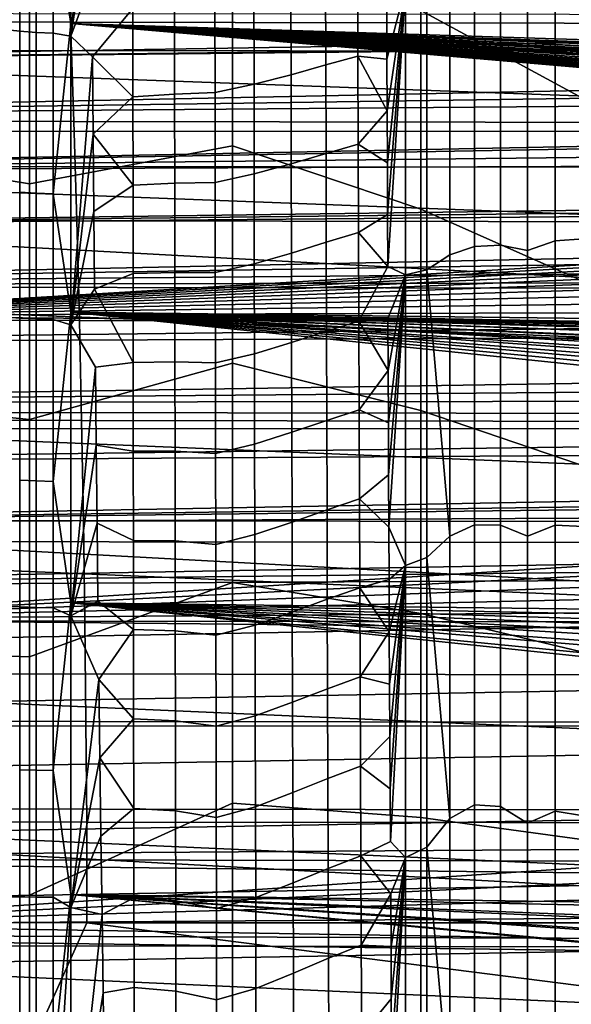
# Model space of a CAD drawing. Header units: metres. Extents: x -23 to 242, y -40 to 23.
# Tile 272 of 450: x 62.93 to 64.82, y 0.06 to 3.45. Entities that reach past the tile are written whole.
import ezdxf

# ---------------------------------------------------------------- set-up
doc = ezdxf.new("R2010")
doc.units = ezdxf.units.M
doc.layers.add('solid_10171013', color=7, linetype='CONTINUOUS')

msp = doc.modelspace()

# ---------------------------------------------------------------- linework, layer by layer
at = {"layer": 'solid_10171013'}
for points in [[(75.555367, 0.669542, 87.244743), (60.5, 0.566861, 87.486641), (60.5, 6.08989, 89.831032), (75.555367, 6.192572, 89.589127)], [(79.501579, 2.807441, 76.647522), (61.950001, 3.752233, 76.804237), (61.950001, 4.776998, 77.027382), (79.512314, 3.839415, 76.821045)], [(63.042938, 3.827081, 115.016754), (63.103245, 4.41459, 114.876274), (63.103245, 3.43306, 115.084679)], [(63.103245, 4.41459, 114.876274), (76.047722, 3.95099, 113.821724), (76.064369, 3.023151, 114.006035), (63.103245, 3.43306, 115.084679)], [(62.927689, 3.40646, 77.860947), (62.927692, 4.382252, 78.065948), (62.874504, 4.389211, 78.036682), (62.8745, 3.411869, 77.831345)], [(62.927692, 4.382252, 78.065948), (62.927689, 3.40646, 77.860947), (62.984154, 3.402257, 77.883942), (62.984154, 4.376846, 78.088692)], [(62.984154, 4.376846, 78.088692), (62.984154, 3.402257, 77.883942), (63.043045, 3.399325, 77.899986), (63.043045, 4.373073, 78.104561)], [(63.043045, 4.373073, 78.104561), (63.043045, 3.399325, 77.899986), (63.103245, 3.388974, 77.907234), (63.103245, 4.370995, 78.113304)], [(63.1721, 4.110742, 78.059547), (63.103245, 4.370995, 78.113304), (63.103245, 3.388974, 77.907234)], [(64.899643, 3.154369, 108.105339), (64.899643, 3.768644, 107.920647), (64.304695, 4.150016, 108.956139), (64.304695, 3.477286, 109.160431)], [(63.173893, 3.847373, 78.002968), (63.1721, 4.110742, 78.059547), (63.103245, 3.388974, 77.907234)], [(61.749928, 4.080781, 277.096344), (61.743279, 3.06123, 277.15451), (65.690643, 3.062721, 277.886719), (65.697533, 4.082903, 277.829285)], [(62.96183, 3.682478, 111.293137), (62.216911, 3.851614, 112.289284), (62.216911, 3.003524, 112.472328), (62.96183, 2.881911, 111.469704)], [(62.927593, 2.853687, 115.231697), (62.927593, 3.835119, 115.055649), (62.984051, 3.830385, 115.032745), (62.984051, 2.850165, 115.20858)], [(62.984051, 2.850165, 115.20858), (62.984051, 3.830385, 115.032745), (63.042938, 3.827081, 115.016754), (63.042938, 2.847706, 115.192436)], [(63.042938, 2.847706, 115.192436), (63.042938, 3.827081, 115.016754), (63.103245, 3.43306, 115.084679)], [(63.175831, 3.583227, 77.950157), (63.173893, 3.847373, 78.002968), (63.103245, 3.388974, 77.907234)], [(60.253986, 3.782267, 248.147629), (63.089264, 3.775623, 248.745102), (63.101944, 3.436852, 248.671021), (60.266582, 3.443344, 248.072189)], [(63.089264, 3.775623, 248.745102), (65.913719, 3.769729, 249.34108), (65.926414, 3.431073, 249.268326), (63.101944, 3.436852, 248.671021)], [(66.087021, 3.336235, 103.937965), (60.5, 3.342014, 103.933823), (60.5, 3.720433, 103.641815), (66.103493, 3.528311, 103.795227)], [(79.488693, 1.76766, 76.528076), (61.950001, 2.718125, 76.635117), (61.950001, 3.752233, 76.804237), (79.501579, 2.807441, 76.647522)], [(63.658279, 3.750154, 110.198769), (62.96183, 3.682478, 111.293137), (62.96183, 2.881911, 111.469704), (63.658279, 3.012353, 110.379684)], [(64.304695, 3.477286, 109.160431), (63.658279, 3.750154, 110.198769), (63.658279, 3.012353, 110.379684), (64.304695, 2.794584, 109.328415)], [(64.671104, 2.652949, 78.631287), (64.766434, 2.68652, 78.65963), (64.766434, 3.654556, 78.841637), (64.671104, 3.625374, 78.81218)], [(64.766434, 2.68652, 78.65963), (64.862846, 2.693465, 78.67411), (64.862846, 3.672947, 78.859093), (64.766434, 3.654556, 78.841637)], [(63.978561, 3.290107, 78.219765), (64.088882, 3.320637, 78.323784), (64.088089, 3.622065, 78.382782), (63.977901, 3.593064, 78.278084)], [(64.088089, 3.622065, 78.382782), (64.088882, 3.320637, 78.323784), (64.188629, 3.309801, 78.429848), (64.188057, 3.486918, 78.464081)], [(64.489372, 2.666525, 78.559807), (64.578453, 2.671276, 78.601898), (64.578453, 3.624388, 78.779343), (64.489372, 3.614516, 78.735512)], [(64.671104, 2.652949, 78.631287), (64.671104, 3.625374, 78.81218), (64.578453, 3.624388, 78.779343), (64.578453, 2.671276, 78.601898)], [(63.859276, 3.256828, 78.126884), (63.978561, 3.290107, 78.219765), (63.977901, 3.593064, 78.278084), (63.858734, 3.561669, 78.184555)], [(64.404716, 3.595361, 78.681038), (64.325287, 3.567682, 78.616615), (64.325287, 2.587082, 78.439346), (64.404716, 2.637938, 78.505333)], [(64.404716, 2.637938, 78.505333), (64.489372, 2.666525, 78.559807), (64.489372, 3.614516, 78.735512), (64.404716, 3.595361, 78.681038)], [(63.316288, 3.483803, 77.9505), (63.175831, 3.583227, 77.950157), (63.103245, 3.388974, 77.907234), (63.177914, 3.31836, 77.901138)], [(63.732174, 3.223855, 78.046509), (63.859276, 3.256828, 78.126884), (63.858734, 3.561669, 78.184555), (63.731735, 3.53069, 78.103584)], [(64.251862, 3.558834, 78.548508), (64.188057, 3.486918, 78.464081), (64.188629, 3.309801, 78.429848)], [(64.251862, 3.558834, 78.548508), (64.188629, 3.309801, 78.429848), (64.189224, 3.132364, 78.397324)], [(64.251862, 3.558834, 78.548508), (64.189224, 3.132364, 78.397324), (64.189842, 2.954623, 78.366501)], [(64.251862, 3.558834, 78.548508), (64.189842, 2.954623, 78.366501), (64.190498, 2.776597, 78.337387)], [(64.251862, 3.558834, 78.548508), (64.190498, 2.776597, 78.337387), (64.19117, 2.598302, 78.309982)], [(64.251862, 3.558834, 78.548508), (64.19117, 2.598302, 78.309982), (64.251862, 2.569424, 78.370995)], [(64.251862, 2.569424, 78.370995), (64.325287, 2.587082, 78.439346), (64.325287, 3.567682, 78.616615), (64.251862, 3.558834, 78.548508)], [(72.208565, 3.48486, 103.292809), (72.249046, 3.547551, 103.244675), (60.5, 3.476866, 103.038544), (60.5, 3.297658, 103.178574)], [(63.59848, 3.19603, 77.980186), (63.732174, 3.223855, 78.046509), (63.731735, 3.53069, 78.103584), (63.598129, 3.504048, 78.036621)], [(72.173401, 3.42825, 103.335297), (72.208565, 3.48486, 103.292809), (60.5, 3.297658, 103.178574)], [(63.316288, 3.483803, 77.9505), (63.177914, 3.31836, 77.901138), (63.316517, 3.181307, 77.896042)], [(63.316517, 3.181307, 77.896042), (63.459473, 3.189703, 77.931267), (63.459194, 3.494226, 77.986572), (63.316288, 3.483803, 77.9505)], [(63.459473, 3.189703, 77.931267), (63.59848, 3.19603, 77.980186), (63.598129, 3.504048, 78.036621), (63.459194, 3.494226, 77.986572)], [(61.950001, 3.467007, 116.24794), (61.950001, 2.430276, 116.402168), (77.81234, 3.380401, 116.262978), (78.179459, 3.44802, 116.251297)], [(64.899643, 2.531122, 108.257011), (64.899643, 3.154369, 108.105339), (64.304695, 3.477286, 109.160431), (64.304695, 2.794584, 109.328415)], [(60.266582, 3.443344, 248.072189), (63.101944, 3.436852, 248.671021), (63.113369, 3.096661, 248.604233), (60.277935, 3.102918, 248.004181)], [(72.168053, 3.419432, 103.341827), (72.173401, 3.42825, 103.335297), (60.5, 3.297658, 103.178574)], [(72.127083, 3.350936, 103.391861), (72.168053, 3.419432, 103.341827), (60.5, 3.297658, 103.178574), (60.5, 3.113657, 103.312241)], [(63.042938, 2.847706, 115.192436), (63.103245, 3.43306, 115.084679), (63.103245, 2.441852, 115.240692)], [(63.101944, 3.436852, 248.671021), (65.926414, 3.431073, 249.268326), (65.937859, 3.091079, 249.202744), (63.113369, 3.096661, 248.604233)], [(76.063553, 2.971668, 114.014915), (63.103245, 3.43306, 115.084679), (76.064369, 3.023151, 114.006035)], [(75.06131, 2.296046, 114.204643), (63.103245, 2.441852, 115.240692), (63.103245, 3.43306, 115.084679), (75.590714, 2.354286, 114.150269)], [(75.631348, 2.360808, 114.145813), (75.590714, 2.354286, 114.150269), (63.103245, 3.43306, 115.084679)], [(75.637169, 2.362109, 114.145126), (75.631348, 2.360808, 114.145813), (63.103245, 3.43306, 115.084679)], [(75.671898, 2.371779, 114.140762), (75.637169, 2.362109, 114.145126), (63.103245, 3.43306, 115.084679)], [(75.683578, 2.375746, 114.139198), (75.671898, 2.371779, 114.140762), (63.103245, 3.43306, 115.084679)], [(75.711815, 2.386786, 114.135216), (75.683578, 2.375746, 114.139198), (63.103245, 3.43306, 115.084679)], [(75.730034, 2.395111, 114.132477), (75.711815, 2.386786, 114.135216), (63.103245, 3.43306, 115.084679)], [(75.750633, 2.405805, 114.129204), (75.730034, 2.395111, 114.132477), (63.103245, 3.43306, 115.084679)], [(75.775948, 2.420806, 114.124916), (75.750633, 2.405805, 114.129204), (63.103245, 3.43306, 115.084679)], [(75.788147, 2.428744, 114.122742), (75.775948, 2.420806, 114.124916), (63.103245, 3.43306, 115.084679)], [(75.821144, 2.452935, 114.116478), (75.788147, 2.428744, 114.122742), (63.103245, 3.43306, 115.084679)], [(75.85807, 2.485429, 114.108658), (75.821144, 2.452935, 114.116478), (63.103245, 3.43306, 115.084679)], [(75.864792, 2.491967, 114.10714), (75.85807, 2.485429, 114.108658), (63.103245, 3.43306, 115.084679)], [(75.890076, 2.518621, 114.101112), (75.864792, 2.491967, 114.10714), (63.103245, 3.43306, 115.084679)], [(75.906387, 2.537898, 114.096901), (75.890076, 2.518621, 114.101112), (63.103245, 3.43306, 115.084679)], [(75.91967, 2.55492, 114.093269), (75.906387, 2.537898, 114.096901), (63.103245, 3.43306, 115.084679)], [(75.945099, 2.590955, 114.085747), (75.91967, 2.55492, 114.093269), (63.103245, 3.43306, 115.084679)], [(75.971809, 2.635527, 114.076759), (75.945099, 2.590955, 114.085747), (63.103245, 3.43306, 115.084679)], [(75.979805, 2.650663, 114.073776), (75.971809, 2.635527, 114.076759), (63.103245, 3.43306, 115.084679)], [(75.993744, 2.679237, 114.068207), (75.979805, 2.650663, 114.073776), (63.103245, 3.43306, 115.084679)], [(76.009941, 2.716972, 114.060974), (75.993744, 2.679237, 114.068207), (63.103245, 3.43306, 115.084679)], [(76.013115, 2.725109, 114.059433), (76.009941, 2.716972, 114.060974), (63.103245, 3.43306, 115.084679)], [(76.029221, 2.772186, 114.050636), (76.013115, 2.725109, 114.059433), (63.103245, 3.43306, 115.084679)], [(76.034004, 2.788442, 114.047638), (76.029221, 2.772186, 114.050636), (63.103245, 3.43306, 115.084679)], [(76.042496, 2.820975, 114.041687), (76.034004, 2.788442, 114.047638), (63.103245, 3.43306, 115.084679)], [(76.051674, 2.86463, 114.033798), (76.042496, 2.820975, 114.041687), (63.103245, 3.43306, 115.084679)], [(76.052757, 2.870798, 114.032692), (76.051674, 2.86463, 114.033798), (63.103245, 3.43306, 115.084679)], [(76.0597, 2.920894, 114.023796), (76.052757, 2.870798, 114.032692), (63.103245, 3.43306, 115.084679)], [(76.061737, 2.942745, 114.019966), (76.0597, 2.920894, 114.023796), (63.103245, 3.43306, 115.084679)], [(76.063553, 2.971668, 114.014915), (76.061737, 2.942745, 114.019966), (63.103245, 3.43306, 115.084679)], [(62.927689, 2.421234, 77.707558), (62.927689, 3.40646, 77.860947), (62.8745, 3.411869, 77.831345), (62.8745, 2.425079, 77.677711)], [(62.927689, 3.40646, 77.860947), (62.927689, 2.421234, 77.707558), (62.98415, 2.418247, 77.730743), (62.984154, 3.402257, 77.883942)], [(62.984154, 3.402257, 77.883942), (62.98415, 2.418247, 77.730743), (63.043041, 2.416162, 77.746918), (63.043045, 3.399325, 77.899986)], [(63.043045, 3.399325, 77.899986), (63.043041, 2.416162, 77.746918), (63.103245, 2.397399, 77.753571), (63.103245, 3.388974, 77.907234)], [(63.177914, 3.31836, 77.901138), (63.103245, 3.388974, 77.907234), (63.103245, 2.397399, 77.753571)], [(72.085571, 3.279489, 103.44268), (72.127083, 3.350936, 103.391861), (60.5, 3.113657, 103.312241)], [(61.950001, 2.430276, 116.402168), (77.463539, 3.306651, 116.275452), (77.81234, 3.380401, 116.262978)], [(66.055046, 2.938123, 104.20327), (60.5, 2.944391, 104.199371), (60.5, 3.342014, 103.933823), (66.070869, 3.13943, 104.074036)], [(66.087021, 3.336235, 103.937965), (66.070869, 3.13943, 104.074036), (60.5, 3.342014, 103.933823)], [(63.180134, 3.052826, 77.855911), (63.177914, 3.31836, 77.901138), (63.103245, 2.397399, 77.753571)], [(63.316517, 3.181307, 77.896042), (63.177914, 3.31836, 77.901138), (63.180134, 3.052826, 77.855911)], [(63.979279, 2.986223, 78.166405), (64.089745, 3.018269, 78.269699), (64.088882, 3.320637, 78.323784), (63.978561, 3.290107, 78.219765)], [(64.088882, 3.320637, 78.323784), (64.189224, 3.132364, 78.397324), (64.188629, 3.309801, 78.429848)], [(64.088882, 3.320637, 78.323784), (64.089745, 3.018269, 78.269699), (64.189224, 3.132364, 78.397324)], [(61.950001, 2.430276, 116.402168), (77.129654, 3.227046, 116.288597), (77.463539, 3.306651, 116.275452)], [(63.859863, 2.951069, 78.074211), (63.979279, 2.986223, 78.166405), (63.978561, 3.290107, 78.219765), (63.859276, 3.256828, 78.126884)], [(72.044136, 3.205467, 103.493889), (72.085571, 3.279489, 103.44268), (60.5, 3.113657, 103.312241)], [(63.732651, 2.91611, 77.994492), (63.859863, 2.951069, 78.074211), (63.859276, 3.256828, 78.126884), (63.732174, 3.223855, 78.046509)], [(61.950001, 2.430276, 116.402168), (76.812851, 3.142426, 116.302216), (77.129654, 3.227046, 116.288597)], [(63.598862, 2.887112, 77.928841), (63.732651, 2.91611, 77.994492), (63.732174, 3.223855, 78.046509), (63.59848, 3.19603, 77.980186)], [(72.015564, 3.152435, 103.529709), (72.044136, 3.205467, 103.493889), (60.5, 3.113657, 103.312241), (60.5, 2.924881, 103.439575)], [(63.316517, 3.181307, 77.896042), (63.180134, 3.052826, 77.855911), (63.316765, 2.877964, 77.846504)], [(63.316765, 2.877964, 77.846504), (63.459774, 2.884311, 77.880943), (63.459473, 3.189703, 77.931267), (63.316517, 3.181307, 77.896042)], [(63.459774, 2.884311, 77.880943), (63.598862, 2.887112, 77.928841), (63.59848, 3.19603, 77.980186), (63.459473, 3.189703, 77.931267)], [(72.003403, 3.129261, 103.545135), (72.015564, 3.152435, 103.529709), (60.5, 2.924881, 103.439575)], [(71.963997, 3.05128, 103.596069), (72.003403, 3.129261, 103.545135), (60.5, 2.924881, 103.439575)], [(61.950001, 2.430276, 116.402168), (76.510971, 3.051931, 116.31636), (76.812851, 3.142426, 116.302216)], [(64.089745, 3.018269, 78.269699), (64.189842, 2.954623, 78.366501), (64.189224, 3.132364, 78.397324)], [(60.277935, 3.102918, 248.004181), (63.113369, 3.096661, 248.604233), (63.123539, 2.755227, 248.5448), (60.288033, 2.761161, 247.943649)], [(63.113369, 3.096661, 248.604233), (65.937859, 3.091079, 249.202744), (65.948044, 2.749923, 249.144379), (63.123539, 2.755227, 248.5448)], [(71.925369, 2.970546, 103.647232), (71.963997, 3.05128, 103.596069), (60.5, 2.924881, 103.439575)], [(61.743279, 3.06123, 277.15451), (61.739265, 2.040927, 277.196228), (65.68663, 2.04179, 277.927704), (65.690643, 3.062721, 277.886719)], [(61.950001, 2.430276, 116.402168), (76.214134, 2.95328, 116.331306), (76.510971, 3.051931, 116.31636)], [(63.182495, 2.786679, 77.814484), (63.180134, 3.052826, 77.855911), (63.103245, 2.397399, 77.753571)], [(63.316765, 2.877964, 77.846504), (63.180134, 3.052826, 77.855911), (63.182495, 2.786679, 77.814484)], [(63.658279, 3.012353, 110.379684), (62.96183, 2.881911, 111.469704), (62.96183, 2.073009, 111.602982), (63.658279, 2.265934, 110.520889)], [(64.304695, 2.794584, 109.328415), (63.658279, 3.012353, 110.379684), (63.658279, 2.265934, 110.520889), (64.304695, 2.103869, 109.459618)], [(63.980045, 2.681491, 78.118011), (64.090668, 2.715041, 78.220551), (64.089745, 3.018269, 78.269699), (63.979279, 2.986223, 78.166405)], [(64.089745, 3.018269, 78.269699), (64.090668, 2.715041, 78.220551), (64.190498, 2.776597, 78.337387), (64.189842, 2.954623, 78.366501)], [(62.96183, 2.881911, 111.469704), (62.216911, 3.003524, 112.472328), (62.216911, 2.146874, 112.609856), (62.96183, 2.073009, 111.602982)], [(63.860497, 2.644472, 78.026558), (63.980045, 2.681491, 78.118011), (63.979279, 2.986223, 78.166405), (63.859863, 2.951069, 78.074211)], [(71.887115, 2.886722, 103.698708), (71.925369, 2.970546, 103.647232), (60.5, 2.924881, 103.439575), (60.5, 2.732017, 103.560104)], [(66.024582, 2.522933, 104.440704), (60.5, 2.529935, 104.436989), (60.5, 2.944391, 104.199371), (66.039619, 2.732544, 104.325539)], [(66.055046, 2.938123, 104.20327), (66.039619, 2.732544, 104.325539), (60.5, 2.944391, 104.199371)], [(61.950001, 2.430276, 116.402168), (75.920242, 2.846174, 116.346962), (76.214134, 2.95328, 116.331306)], [(63.733166, 2.607538, 77.947548), (63.860497, 2.644472, 78.026558), (63.859863, 2.951069, 78.074211), (63.732651, 2.91611, 77.994492)], [(63.599277, 2.577379, 77.882614), (63.733166, 2.607538, 77.947548), (63.732651, 2.91611, 77.994492), (63.598862, 2.887112, 77.928841)], [(71.875511, 2.860462, 103.714493), (71.887115, 2.886722, 103.698708), (60.5, 2.732017, 103.560104)], [(63.316765, 2.877964, 77.846504), (63.182495, 2.786679, 77.814484), (63.184998, 2.519974, 77.776871), (63.317036, 2.573854, 77.801903)], [(63.317036, 2.573854, 77.801903), (63.460102, 2.578132, 77.835625), (63.459774, 2.884311, 77.880943), (63.316765, 2.877964, 77.846504)], [(63.460102, 2.578132, 77.835625), (63.599277, 2.577379, 77.882614), (63.598862, 2.887112, 77.928841), (63.459774, 2.884311, 77.880943)], [(71.862213, 2.829824, 103.732712), (71.875511, 2.860462, 103.714493), (60.5, 2.732017, 103.560104)], [(61.950001, 2.430276, 116.402168), (75.631393, 2.730879, 116.363152), (75.920242, 2.846174, 116.346962)], [(62.927597, 1.864353, 115.355881), (62.927593, 2.853687, 115.231697), (62.984051, 2.850165, 115.20858), (62.984051, 1.862052, 115.332603)], [(62.984051, 1.862052, 115.332603), (62.984051, 2.850165, 115.20858), (63.042938, 2.847706, 115.192436), (63.042942, 1.860445, 115.31636)], [(63.042942, 1.860445, 115.31636), (63.042938, 2.847706, 115.192436), (63.103245, 2.441852, 115.240692)], [(71.838081, 2.77262, 103.766151), (71.862213, 2.829824, 103.732712), (60.5, 2.732017, 103.560104), (60.5, 2.535052, 103.673805)], [(71.814949, 2.715555, 103.798782), (71.838081, 2.77262, 103.766151), (60.5, 2.535052, 103.673805)], [(63.184998, 2.519974, 77.776871), (63.182495, 2.786679, 77.814484), (63.103245, 2.397399, 77.753571)], [(64.090668, 2.715041, 78.220551), (64.19117, 2.598302, 78.309982), (64.190498, 2.776597, 78.337387)], [(64.899643, 1.900674, 108.375244), (64.899643, 2.531122, 108.257011), (64.304695, 2.794584, 109.328415), (64.304695, 2.103869, 109.459618)], [(60.288033, 2.761161, 247.943649), (63.123539, 2.755227, 248.5448), (63.132435, 2.412725, 248.492767), (60.296867, 2.418246, 247.89064)], [(63.123539, 2.755227, 248.5448), (65.948044, 2.749923, 249.144379), (65.956963, 2.407781, 249.093277), (63.132435, 2.412725, 248.492767)], [(71.782654, 2.631214, 103.845695), (71.814949, 2.715555, 103.798782), (60.5, 2.535052, 103.673805)], [(61.950001, 2.430276, 116.402168), (75.344017, 2.605949, 116.379929), (75.631393, 2.730879, 116.363152)], [(79.473778, 0.722805, 76.463036), (61.950001, 1.675825, 76.520157), (61.950001, 2.718125, 76.635117), (79.488693, 1.76766, 76.528076)], [(63.980869, 2.37599, 78.074593), (64.09166, 2.411032, 78.176346), (64.090668, 2.715041, 78.220551), (63.980045, 2.681491, 78.118011)], [(64.090668, 2.715041, 78.220551), (64.09166, 2.411032, 78.176346), (64.19117, 2.598302, 78.309982)], [(63.861176, 2.33712, 77.983932), (63.980869, 2.37599, 78.074593), (63.980045, 2.681491, 78.118011), (63.860497, 2.644472, 78.026558)], [(64.578453, 2.671276, 78.601898), (64.489372, 2.666525, 78.559807), (64.489372, 1.710799, 78.432724), (64.578453, 1.710297, 78.473724)], [(64.671104, 1.672358, 78.501778), (64.671104, 2.652949, 78.631287), (64.578453, 2.671276, 78.601898), (64.578453, 1.710297, 78.473724)], [(64.671104, 1.672358, 78.501778), (64.766434, 1.710275, 78.528633), (64.766434, 2.68652, 78.65963), (64.671104, 2.652949, 78.631287)], [(64.766434, 2.68652, 78.65963), (64.766434, 1.710275, 78.528633), (64.862846, 1.705544, 78.541382), (64.862846, 2.693465, 78.67411)], [(63.733719, 2.298221, 77.905693), (63.861176, 2.33712, 77.983932), (63.860497, 2.644472, 78.026558), (63.733166, 2.607538, 77.947548)], [(64.325287, 2.587082, 78.439346), (64.404716, 1.672748, 78.379074), (64.404716, 2.637938, 78.505333)], [(64.404716, 1.672748, 78.379074), (64.489372, 1.710799, 78.432724), (64.489372, 2.666525, 78.559807), (64.404716, 2.637938, 78.505333)], [(71.754372, 2.551527, 103.888618), (71.782654, 2.631214, 103.845695), (60.5, 2.535052, 103.673805)], [(61.950001, 2.430276, 116.402168), (75.056221, 2.470608, 116.397202), (75.344017, 2.605949, 116.379929)], [(63.599724, 2.266915, 77.841507), (63.733719, 2.298221, 77.905693), (63.733166, 2.607538, 77.947548), (63.599277, 2.577379, 77.882614)], [(63.317036, 2.573854, 77.801903), (63.184998, 2.519974, 77.776871), (63.317329, 2.269055, 77.762253)], [(63.317329, 2.269055, 77.762253), (63.460457, 2.271247, 77.795311), (63.460102, 2.578132, 77.835625), (63.317036, 2.573854, 77.801903)], [(63.460102, 2.578132, 77.835625), (63.460457, 2.271247, 77.795311), (63.599724, 2.266915, 77.841507), (63.599277, 2.577379, 77.882614)], [(64.251862, 2.569424, 78.370995), (64.19117, 2.598302, 78.309982), (64.09166, 2.411032, 78.176346), (64.191872, 2.419754, 78.284294)], [(64.251862, 1.572027, 78.245918), (64.325287, 1.598531, 78.313766), (64.325287, 2.587082, 78.439346), (64.251862, 2.569424, 78.370995)], [(64.325287, 2.587082, 78.439346), (64.325287, 1.598531, 78.313766), (64.404716, 1.672748, 78.379074)], [(71.725952, 2.465033, 103.933693), (71.754372, 2.551527, 103.888618), (60.5, 2.535052, 103.673805), (60.5, 2.334, 103.780708)], [(64.251862, 2.569424, 78.370995), (64.191872, 2.419754, 78.284294), (64.192604, 2.240968, 78.260315)], [(64.251862, 2.569424, 78.370995), (64.192604, 2.240968, 78.260315), (64.193359, 2.061962, 78.23806)], [(64.251862, 2.569424, 78.370995), (64.193359, 2.061962, 78.23806), (64.194145, 1.88275, 78.217522)], [(64.251862, 2.569424, 78.370995), (64.194145, 1.88275, 78.217522), (64.194962, 1.703349, 78.198708)], [(64.251862, 2.569424, 78.370995), (64.194962, 1.703349, 78.198708), (64.251862, 1.572027, 78.245918)], [(65.99572, 2.09261, 104.649178), (60.5, 2.099842, 104.645966), (60.5, 2.529935, 104.436989), (66.009933, 2.309536, 104.548622)], [(66.024582, 2.522933, 104.440704), (66.009933, 2.309536, 104.548622), (60.5, 2.529935, 104.436989)], [(63.317329, 2.269055, 77.762253), (63.184998, 2.519974, 77.776871), (63.103245, 2.397399, 77.753571), (63.187637, 2.252765, 77.74308)], [(61.950001, 2.430276, 116.402168), (74.769897, 2.325594, 116.414673), (75.056221, 2.470608, 116.397202)], [(71.700989, 2.382648, 103.975197), (71.725952, 2.465033, 103.933693), (60.5, 2.334, 103.780708)], [(63.042942, 1.860445, 115.31636), (63.103245, 2.441852, 115.240692), (63.103245, 1.443761, 115.34388)], [(72.942596, 1.324719, 114.489563), (63.103245, 1.443761, 115.34388), (63.103245, 2.441852, 115.240692), (73.015564, 1.409246, 114.476738)], [(73.088928, 1.488052, 114.463943), (73.015564, 1.409246, 114.476738), (63.103245, 2.441852, 115.240692)], [(73.169899, 1.568847, 114.449959), (73.088928, 1.488052, 114.463943), (63.103245, 2.441852, 115.240692)], [(73.241348, 1.63517, 114.437759), (73.169899, 1.568847, 114.449959), (63.103245, 2.441852, 115.240692)], [(73.335434, 1.715519, 114.421982), (73.241348, 1.63517, 114.437759), (63.103245, 2.441852, 115.240692)], [(73.398781, 1.765659, 114.411545), (73.335434, 1.715519, 114.421982), (63.103245, 2.441852, 115.240692)], [(73.512039, 1.848078, 114.393265), (73.398781, 1.765659, 114.411545), (63.103245, 2.441852, 115.240692)], [(73.559113, 1.87955, 114.385849), (73.512039, 1.848078, 114.393265), (63.103245, 2.441852, 115.240692)], [(73.699394, 1.964679, 114.364349), (73.559113, 1.87955, 114.385849), (63.103245, 2.441852, 115.240692)], [(73.721695, 1.977118, 114.361015), (73.699394, 1.964679, 114.364349), (63.103245, 2.441852, 115.240692)], [(73.885132, 2.058769, 114.337395), (73.721695, 1.977118, 114.361015), (63.103245, 2.441852, 115.240692)], [(73.896645, 2.063923, 114.335785), (73.885132, 2.058769, 114.337395), (63.103245, 2.441852, 115.240692)], [(74.048531, 2.125135, 114.315208), (73.896645, 2.063923, 114.335785), (63.103245, 2.441852, 115.240692)], [(74.103394, 2.144043, 114.308113), (74.048531, 2.125135, 114.315208), (63.103245, 2.441852, 115.240692)], [(74.211388, 2.17654, 114.294647), (74.103394, 2.144043, 114.308113), (63.103245, 2.441852, 115.240692)], [(74.317108, 2.202704, 114.282112), (74.211388, 2.17654, 114.294647), (63.103245, 2.441852, 115.240692)], [(74.37249, 2.214114, 114.27581), (74.317108, 2.202704, 114.282112), (63.103245, 2.441852, 115.240692)], [(74.531891, 2.237857, 114.258781), (74.37249, 2.214114, 114.27581), (63.103245, 2.441852, 115.240692)], [(75.06131, 2.296046, 114.204643), (74.531891, 2.237857, 114.258781), (63.103245, 2.441852, 115.240692)], [(60.296867, 2.418246, 247.89064), (63.132435, 2.412725, 248.492767), (63.140057, 2.069329, 248.448196), (60.304424, 2.074348, 247.845245)], [(61.950001, 2.430276, 116.402168), (61.950001, 1.387037, 116.501968), (74.487061, 2.17173, 116.432037), (74.769897, 2.325594, 116.414673)], [(62.927689, 1.429303, 77.606209), (62.927689, 2.421234, 77.707558), (62.8745, 2.425079, 77.677711), (62.8745, 1.431573, 77.576202)], [(62.927689, 2.421234, 77.707558), (62.927689, 1.429303, 77.606209), (62.98415, 1.42754, 77.629517), (62.98415, 2.418247, 77.730743)], [(62.98415, 2.418247, 77.730743), (62.98415, 1.42754, 77.629517), (63.043041, 1.426309, 77.645782), (63.043041, 2.416162, 77.746918)], [(63.043041, 2.416162, 77.746918), (63.043041, 1.426309, 77.645782), (63.103245, 1.399067, 77.652756), (63.103245, 2.397399, 77.753571)], [(63.132435, 2.412725, 248.492767), (65.956963, 2.407781, 249.093277), (65.9646, 2.06483, 249.049469), (63.140057, 2.069329, 248.448196)], [(63.98175, 2.069802, 78.036171), (64.092712, 2.106321, 78.1371), (64.09166, 2.411032, 78.176346), (63.980869, 2.37599, 78.074593)], [(64.09166, 2.411032, 78.176346), (64.192604, 2.240968, 78.260315), (64.191872, 2.419754, 78.284294)], [(64.09166, 2.411032, 78.176346), (64.092712, 2.106321, 78.1371), (64.192604, 2.240968, 78.260315)], [(71.678268, 2.301289, 104.014839), (71.700989, 2.382648, 103.975197), (60.5, 2.334, 103.780708), (60.5, 2.129595, 103.880417)], [(63.187637, 2.252765, 77.74308), (63.103245, 2.397399, 77.753571), (63.103245, 1.399067, 77.652756)], [(63.8619, 2.029094, 77.94635), (63.98175, 2.069802, 78.036171), (63.980869, 2.37599, 78.074593), (63.861176, 2.33712, 77.983932)], [(63.73431, 1.988243, 77.868942), (63.8619, 2.029094, 77.94635), (63.861176, 2.33712, 77.983932), (63.733719, 2.298221, 77.905693)], [(71.65802, 2.222339, 104.052055), (71.678268, 2.301289, 104.014839), (60.5, 2.129595, 103.880417)], [(63.658279, 2.265934, 110.520889), (62.96183, 2.073009, 111.602982), (62.96183, 1.258113, 111.692581), (63.658279, 1.513033, 110.621994)], [(63.317646, 1.96365, 77.727562), (63.317329, 2.269055, 77.762253), (63.187637, 2.252765, 77.74308), (63.190426, 1.985109, 77.713112)], [(63.317646, 1.96365, 77.727562), (63.460838, 1.963737, 77.760017), (63.460457, 2.271247, 77.795311), (63.317329, 2.269055, 77.762253)], [(63.460457, 2.271247, 77.795311), (63.460838, 1.963737, 77.760017), (63.600201, 1.955803, 77.805542), (63.599724, 2.266915, 77.841507)], [(63.600201, 1.955803, 77.805542), (63.73431, 1.988243, 77.868942), (63.733719, 2.298221, 77.905693), (63.599724, 2.266915, 77.841507)], [(64.304695, 2.103869, 109.459618), (63.658279, 2.265934, 110.520889), (63.658279, 1.513033, 110.621994), (64.304695, 1.407121, 109.553658)], [(63.190426, 1.985109, 77.713112), (63.187637, 2.252765, 77.74308), (63.103245, 1.399067, 77.652756)], [(64.092712, 2.106321, 78.1371), (64.193359, 2.061962, 78.23806), (64.192604, 2.240968, 78.260315)], [(71.639679, 2.143223, 104.088142), (71.65802, 2.222339, 104.052055), (60.5, 2.129595, 103.880417)], [(61.950001, 1.387037, 116.501968), (74.20787, 2.009006, 116.449097), (74.487061, 2.17173, 116.432037)], [(71.623962, 2.066602, 104.121956), (71.639679, 2.143223, 104.088142), (60.5, 2.129595, 103.880417), (60.5, 1.921823, 103.972908)], [(62.96183, 2.073009, 111.602982), (62.216911, 2.146874, 112.609856), (62.216911, 1.284106, 112.701462), (62.96183, 1.258113, 111.692581)], [(65.968636, 1.649189, 104.827736), (60.5, 1.656691, 104.824982), (60.5, 2.099842, 104.645966), (65.981956, 1.872409, 104.742249)], [(65.99572, 2.09261, 104.649178), (65.981956, 1.872409, 104.742249), (60.5, 2.099842, 104.645966)], [(63.982685, 1.763007, 78.002754), (64.093834, 1.800986, 78.102821), (64.092712, 2.106321, 78.1371), (63.98175, 2.069802, 78.036171)], [(64.092712, 2.106321, 78.1371), (64.093834, 1.800986, 78.102821), (64.194145, 1.88275, 78.217522), (64.193359, 2.061962, 78.23806)], [(64.899643, 1.264819, 108.459686), (64.899643, 1.900674, 108.375244), (64.304695, 2.103869, 109.459618), (64.304695, 1.407121, 109.553658)], [(60.304424, 2.074348, 247.845245), (63.140057, 2.069329, 248.448196), (63.146389, 1.725214, 248.411118), (60.310699, 1.729639, 247.80751)], [(71.610413, 1.991191, 104.15416), (71.623962, 2.066602, 104.121956), (60.5, 1.921823, 103.972908)], [(63.140057, 2.069329, 248.448196), (65.9646, 2.06483, 249.049469), (65.970955, 1.721245, 249.013031), (63.146389, 1.725214, 248.411118)], [(63.862675, 1.720474, 77.913826), (63.982685, 1.763007, 78.002754), (63.98175, 2.069802, 78.036171), (63.8619, 2.029094, 77.94635)], [(61.739265, 2.040927, 277.196228), (61.737789, 1.020099, 277.221802), (65.685425, 1.020434, 277.952667), (65.68663, 2.04179, 277.927704)], [(63.73494, 1.677686, 77.837303), (63.862675, 1.720474, 77.913826), (63.8619, 2.029094, 77.94635), (63.73431, 1.988243, 77.868942)], [(61.950001, 1.387037, 116.501968), (73.932167, 1.837407, 116.46563), (74.20787, 2.009006, 116.449097)], [(71.598808, 1.916654, 104.184959), (71.610413, 1.991191, 104.15416), (60.5, 1.921823, 103.972908), (60.5, 1.710698, 104.058212)], [(63.193356, 1.71706, 77.686974), (63.190426, 1.985109, 77.713112), (63.103245, 1.399067, 77.652756)], [(63.317989, 1.657717, 77.697845), (63.317646, 1.96365, 77.727562), (63.190426, 1.985109, 77.713112), (63.193356, 1.71706, 77.686974)], [(63.317646, 1.96365, 77.727562), (63.317989, 1.657717, 77.697845), (63.46125, 1.655684, 77.729767), (63.460838, 1.963737, 77.760017)], [(63.460838, 1.963737, 77.760017), (63.46125, 1.655684, 77.729767), (63.600712, 1.644127, 77.774727), (63.600201, 1.955803, 77.805542)], [(63.600712, 1.644127, 77.774727), (63.73494, 1.677686, 77.837303), (63.73431, 1.988243, 77.868942), (63.600201, 1.955803, 77.805542)], [(71.592209, 1.868512, 104.204315), (71.598808, 1.916654, 104.184959), (60.5, 1.710698, 104.058212)], [(71.588928, 1.842643, 104.214546), (71.592209, 1.868512, 104.204315), (60.5, 1.710698, 104.058212)], [(62.927597, 0.869856, 115.427849), (62.927597, 1.864353, 115.355881), (62.984051, 1.862052, 115.332603), (62.984055, 0.868782, 115.404488)], [(62.984055, 0.868782, 115.404488), (62.984051, 1.862052, 115.332603), (63.042942, 1.860445, 115.31636), (63.042942, 0.868033, 115.388176)], [(63.042942, 0.868033, 115.388176), (63.042942, 1.860445, 115.31636), (63.103245, 1.443761, 115.34388)], [(64.093834, 1.800986, 78.102821), (64.194962, 1.703349, 78.198708), (64.194145, 1.88275, 78.217522)], [(71.58078, 1.769181, 104.242943), (71.588928, 1.842643, 104.214546), (60.5, 1.710698, 104.058212)], [(61.950001, 1.387037, 116.501968), (73.661537, 1.657761, 116.481346), (73.932167, 1.837407, 116.46563)], [(63.983681, 1.455684, 77.97435), (64.095024, 1.495109, 78.073532), (64.093834, 1.800986, 78.102821), (63.982685, 1.763007, 78.002754)], [(64.093834, 1.800986, 78.102821), (64.095024, 1.495109, 78.073532), (64.195801, 1.523776, 78.181618), (64.194962, 1.703349, 78.198708)], [(71.574501, 1.696541, 104.270081), (71.58078, 1.769181, 104.242943), (60.5, 1.710698, 104.058212), (60.5, 1.49699, 104.136009)], [(63.863495, 1.411345, 77.886368), (63.983681, 1.455684, 77.97435), (63.982685, 1.763007, 78.002754), (63.862675, 1.720474, 77.913826)], [(60.310699, 1.729639, 247.80751), (63.146389, 1.725214, 248.411118), (63.151424, 1.380557, 248.381592), (60.315678, 1.384293, 247.777496)], [(63.146389, 1.725214, 248.411118), (65.970955, 1.721245, 249.013031), (65.976021, 1.377204, 248.983963), (63.151424, 1.380557, 248.381592)], [(71.570099, 1.624746, 104.296013), (71.574501, 1.696541, 104.270081), (60.5, 1.49699, 104.136009)], [(63.196438, 1.448676, 77.66468), (63.193356, 1.71706, 77.686974), (63.103245, 1.399067, 77.652756)], [(63.318356, 1.351339, 77.673111), (63.317989, 1.657717, 77.697845), (63.193356, 1.71706, 77.686974), (63.196438, 1.448676, 77.66468)], [(63.735615, 1.366635, 77.810783), (63.863495, 1.411345, 77.886368), (63.862675, 1.720474, 77.913826), (63.73494, 1.677686, 77.837303)], [(64.251862, 1.572027, 78.245918), (64.194962, 1.703349, 78.198708), (64.195801, 1.523776, 78.181618)], [(64.404716, 0.702343, 78.302605), (64.489372, 0.749832, 78.354599), (64.489372, 1.710799, 78.432724), (64.404716, 1.672748, 78.379074)], [(64.578453, 0.743996, 78.395164), (64.578453, 1.710297, 78.473724), (64.489372, 1.710799, 78.432724), (64.489372, 0.749832, 78.354599)], [(64.671104, 0.686314, 78.424004), (64.671104, 1.672358, 78.501778), (64.578453, 1.710297, 78.473724), (64.578453, 0.743996, 78.395164)], [(64.671104, 0.686314, 78.424004), (64.766434, 0.728505, 78.448982), (64.766434, 1.710275, 78.528633), (64.671104, 1.672358, 78.501778)], [(64.766434, 1.710275, 78.528633), (64.766434, 0.728505, 78.448982), (64.862846, 0.711971, 78.461288), (64.862846, 1.705544, 78.541382)], [(65.943451, 1.194758, 104.975586), (60.5, 1.20252, 104.973335), (60.5, 1.656691, 104.824982), (65.955788, 1.423217, 104.905548)], [(65.968636, 1.649189, 104.827736), (65.955788, 1.423217, 104.905548), (60.5, 1.656691, 104.824982)], [(79.457047, -0.324173, 76.452621), (61.950001, 0.629311, 76.459885), (61.950001, 1.675825, 76.520157), (79.473778, 0.722805, 76.463036)], [(61.950001, 1.387037, 116.501968), (73.396515, 1.470361, 116.49601), (73.661537, 1.657761, 116.481346)], [(63.317989, 1.657717, 77.697845), (63.318356, 1.351339, 77.673111), (63.461689, 1.34717, 77.704552), (63.46125, 1.655684, 77.729767)], [(63.601261, 1.331973, 77.749062), (63.735615, 1.366635, 77.810783), (63.73494, 1.677686, 77.837303), (63.600712, 1.644127, 77.774727)], [(64.325287, 1.598531, 78.313766), (64.404716, 0.702343, 78.302605), (64.404716, 1.672748, 78.379074)], [(71.567566, 1.553818, 104.320755), (71.570099, 1.624746, 104.296013), (60.5, 1.49699, 104.136009)], [(63.46125, 1.655684, 77.729767), (63.461689, 1.34717, 77.704552), (63.601261, 1.331973, 77.749062), (63.600712, 1.644127, 77.774727)], [(64.251862, 0.569422, 78.173622), (64.325287, 0.604752, 78.240227), (64.325287, 1.598531, 78.313766), (64.251862, 1.572027, 78.245918)], [(64.325287, 1.598531, 78.313766), (64.325287, 0.604752, 78.240227), (64.404716, 0.702343, 78.302605)], [(64.251862, 1.572027, 78.245918), (64.195801, 1.523776, 78.181618), (64.196663, 1.344049, 78.166252)], [(64.251862, 1.572027, 78.245918), (64.196663, 1.344049, 78.166252), (64.197563, 1.164185, 78.152618)], [(64.251862, 1.572027, 78.245918), (64.197563, 1.164185, 78.152618), (64.198486, 0.984201, 78.140709)], [(64.251862, 1.572027, 78.245918), (64.198486, 0.984201, 78.140709), (64.19944, 0.804112, 78.130524)], [(64.251862, 1.572027, 78.245918), (64.19944, 0.804112, 78.130524), (64.200424, 0.623935, 78.12207)], [(64.251862, 1.572027, 78.245918), (64.200424, 0.623935, 78.12207), (64.251862, 0.569422, 78.173622)], [(71.566902, 1.483779, 104.344353), (71.567566, 1.553818, 104.320755), (60.5, 1.49699, 104.136009), (60.5, 1.280689, 104.206276)], [(64.095024, 1.495109, 78.073532), (64.196663, 1.344049, 78.166252), (64.195801, 1.523776, 78.181618)], [(63.658279, 1.513033, 110.621994), (62.96183, 1.258113, 111.692581), (62.96183, 0.439578, 111.738251), (63.658279, 0.755804, 110.682686)], [(64.304695, 1.407121, 109.553658), (63.658279, 1.513033, 110.621994), (63.658279, 0.755804, 110.682686), (64.304695, 0.706338, 109.610268)], [(63.984734, 1.147915, 77.950966), (64.096283, 1.188769, 78.049225), (64.095024, 1.495109, 78.073532), (63.983681, 1.455684, 77.97435)], [(64.095024, 1.495109, 78.073532), (64.096283, 1.188769, 78.049225), (64.196663, 1.344049, 78.166252)], [(71.566902, 1.483779, 104.344353), (60.5, 1.280689, 104.206276), (60.5, 1.061805, 104.269035), (71.566902, 1.263801, 104.412994)], [(61.950001, 1.387037, 116.501968), (73.136551, 1.274909, 116.509422), (73.396515, 1.470361, 116.49601)], [(63.864365, 1.101786, 77.863976), (63.984734, 1.147915, 77.950966), (63.983681, 1.455684, 77.97435), (63.863495, 1.411345, 77.886368)], [(62.927685, 0.433414, 77.557175), (62.927689, 1.429303, 77.606209), (62.8745, 1.431573, 77.576202), (62.874496, 0.434103, 77.527092)], [(62.927689, 1.429303, 77.606209), (62.927685, 0.433414, 77.557175), (62.984146, 0.43288, 77.580544), (62.98415, 1.42754, 77.629517)], [(62.98415, 1.42754, 77.629517), (62.984146, 0.43288, 77.580544), (63.043037, 0.432507, 77.596855), (63.043041, 1.426309, 77.645782)], [(63.042942, 0.868033, 115.388176), (63.103245, 1.443761, 115.34388), (63.103245, 0.441601, 115.393944)], [(63.043041, 1.426309, 77.645782), (63.043037, 0.432507, 77.596855), (63.103245, 0.396791, 77.605064), (63.103245, 1.399067, 77.652756)], [(63.318356, 1.351339, 77.673111), (63.196438, 1.448676, 77.66468), (63.103245, 1.399067, 77.652756), (63.199669, 1.18001, 77.646225)], [(72.367432, 0.306527, 114.585999), (63.103245, 0.441601, 115.393944), (63.103245, 1.443761, 115.34388), (72.427696, 0.463408, 114.577385)], [(72.456429, 0.531161, 114.573006), (72.427696, 0.463408, 114.577385), (63.103245, 1.443761, 115.34388)], [(72.520142, 0.669, 114.562851), (72.456429, 0.531161, 114.573006), (63.103245, 1.443761, 115.34388)], [(72.559601, 0.747062, 114.556335), (72.520142, 0.669, 114.562851), (63.103245, 1.443761, 115.34388)], [(72.625443, 0.867209, 114.545197), (72.559601, 0.747062, 114.556335), (63.103245, 1.443761, 115.34388)], [(72.676361, 0.952938, 114.536407), (72.625443, 0.867209, 114.545197), (63.103245, 1.443761, 115.34388)], [(72.743126, 1.057297, 114.524742), (72.676361, 0.952938, 114.536407), (63.103245, 1.443761, 115.34388)], [(72.804382, 1.145755, 114.513962), (72.743126, 1.057297, 114.524742), (63.103245, 1.443761, 115.34388)], [(72.873558, 1.238547, 114.501755), (72.804382, 1.145755, 114.513962), (63.103245, 1.443761, 115.34388)], [(72.942596, 1.324719, 114.489563), (72.873558, 1.238547, 114.501755), (63.103245, 1.443761, 115.34388)], [(61.950001, 1.387037, 116.501968), (61.950001, 0.3391, 116.547104), (72.881577, 1.071347, 116.521355), (73.136551, 1.274909, 116.509422)], [(63.199669, 1.18001, 77.646225), (63.103245, 1.399067, 77.652756), (63.103245, 0.396791, 77.605064)], [(63.736328, 1.055173, 77.789398), (63.864365, 1.101786, 77.863976), (63.863495, 1.411345, 77.886368), (63.735615, 1.366635, 77.810783)], [(64.899643, 0.625366, 108.510117), (64.899643, 1.264819, 108.459686), (64.304695, 1.407121, 109.553658), (64.304695, 0.706338, 109.610268)], [(60.315678, 1.384293, 247.777496), (63.151424, 1.380557, 248.381592), (63.155155, 1.035532, 248.35968), (60.319351, 1.038482, 247.755249)], [(63.151424, 1.380557, 248.381592), (65.976021, 1.377204, 248.983963), (65.97979, 1.032883, 248.962341), (63.155155, 1.035532, 248.35968)], [(63.601845, 1.019426, 77.728569), (63.736328, 1.055173, 77.789398), (63.735615, 1.366635, 77.810783), (63.601261, 1.331973, 77.749062)], [(63.318356, 1.351339, 77.673111), (63.199669, 1.18001, 77.646225), (63.318748, 1.044595, 77.653366)], [(63.318356, 1.351339, 77.673111), (63.318748, 1.044595, 77.653366), (63.462158, 1.038277, 77.684387), (63.461689, 1.34717, 77.704552)], [(63.461689, 1.34717, 77.704552), (63.462158, 1.038277, 77.684387), (63.601845, 1.019426, 77.728569), (63.601261, 1.331973, 77.749062)], [(64.096283, 1.188769, 78.049225), (64.197563, 1.164185, 78.152618), (64.196663, 1.344049, 78.166252)], [(71.566902, 1.263801, 104.412994), (60.5, 1.061805, 104.269035), (60.5, 0.841135, 104.324074), (71.566902, 1.041597, 104.474052)], [(62.96183, 1.258113, 111.692581), (62.216911, 1.284106, 112.701462), (62.216911, 0.417679, 112.746902), (62.96183, 0.439578, 111.738251)], [(65.920265, 0.731449, 105.092041), (60.5, 0.738824, 105.090446), (60.5, 1.20252, 104.973335), (65.931595, 0.96408, 105.037773)], [(65.943451, 1.194758, 104.975586), (65.931595, 0.96408, 105.037773), (60.5, 1.20252, 104.973335)], [(63.985844, 0.839782, 77.932617), (64.09761, 0.882046, 78.029915), (64.096283, 1.188769, 78.049225), (63.984734, 1.147915, 77.950966)], [(64.096283, 1.188769, 78.049225), (64.09761, 0.882046, 78.029915), (64.198486, 0.984201, 78.140709), (64.197563, 1.164185, 78.152618)], [(63.203041, 0.911117, 77.631615), (63.199669, 1.18001, 77.646225), (63.103245, 0.396791, 77.605064)], [(63.318748, 1.044595, 77.653366), (63.199669, 1.18001, 77.646225), (63.203041, 0.911117, 77.631615)], [(63.865284, 0.791881, 77.846672), (63.985844, 0.839782, 77.932617), (63.984734, 1.147915, 77.950966), (63.864365, 1.101786, 77.863976)], [(63.737083, 0.743383, 77.773148), (63.865284, 0.791881, 77.846672), (63.864365, 1.101786, 77.863976), (63.736328, 1.055173, 77.789398)], [(61.950001, 0.3391, 116.547104), (72.631729, 0.859885, 116.531555), (72.881577, 1.071347, 116.521355)], [(63.602463, 0.706569, 77.713249), (63.737083, 0.743383, 77.773148), (63.736328, 1.055173, 77.789398), (63.601845, 1.019426, 77.728569)], [(60.319351, 1.038482, 247.755249), (63.155155, 1.035532, 248.35968), (63.15757, 0.690314, 248.345413), (60.321709, 0.692381, 247.740845)], [(71.566902, 1.041597, 104.474052), (60.5, 0.841135, 104.324074), (60.5, 0.618674, 104.371346), (71.566902, 0.817427, 104.527435)], [(65.685425, 1.020434, 277.952667), (61.737789, 1.020099, 277.221802), (61.908806, -0.000001, 277.263), (65.563148, 0.000002, 277.93924)], [(63.155155, 1.035532, 248.35968), (65.97979, 1.032883, 248.962341), (65.982246, 0.688457, 248.948196), (63.15757, 0.690314, 248.345413)], [(63.318748, 1.044595, 77.653366), (63.203041, 0.911117, 77.631615), (63.319172, 0.737567, 77.638611)], [(63.318748, 1.044595, 77.653366), (63.319172, 0.737567, 77.638611), (63.462662, 0.729088, 77.669281), (63.462158, 1.038277, 77.684387)], [(63.462158, 1.038277, 77.684387), (63.462662, 0.729088, 77.669281), (63.602463, 0.706569, 77.713249), (63.601845, 1.019426, 77.728569)], [(64.09761, 0.882046, 78.029915), (64.19944, 0.804112, 78.130524), (64.198486, 0.984201, 78.140709)], [(63.206562, 0.642053, 77.62085), (63.203041, 0.911117, 77.631615), (63.103245, 0.396791, 77.605064)], [(63.319172, 0.737567, 77.638611), (63.203041, 0.911117, 77.631615), (63.206562, 0.642053, 77.62085)], [(63.987015, 0.531364, 77.919312), (64.099014, 0.57502, 78.01561), (64.09761, 0.882046, 78.029915), (63.985844, 0.839782, 77.932617)], [(64.09761, 0.882046, 78.029915), (64.099014, 0.57502, 78.01561), (64.200424, 0.623935, 78.12207), (64.19944, 0.804112, 78.130524)], [(61.950001, 0.3391, 116.547104), (72.386871, 0.640332, 116.539772), (72.631729, 0.859885, 116.531555)], [(62.927597, -0.12705, 115.447395), (62.927597, 0.869856, 115.427849), (62.984055, 0.868782, 115.404488), (62.984055, -0.126893, 115.424011)], [(62.984055, -0.126893, 115.424011), (62.984055, 0.868782, 115.404488), (63.042942, 0.868033, 115.388176), (63.042942, -0.126783, 115.407684)], [(63.042942, -0.126783, 115.407684), (63.042942, 0.868033, 115.388176), (63.103245, 0.441601, 115.393944)], [(71.566902, 0.817427, 104.527435), (60.5, 0.618674, 104.371346), (60.5, 0.394428, 104.410881), (71.566902, 0.591557, 104.573097)], [(63.866257, 0.481713, 77.83445), (63.987015, 0.531364, 77.919312), (63.985844, 0.839782, 77.932617), (63.865284, 0.791881, 77.846672)], [(63.737885, 0.431351, 77.762047), (63.866257, 0.481713, 77.83445), (63.865284, 0.791881, 77.846672), (63.737083, 0.743383, 77.773148)], [(63.658279, 0.755804, 110.682686), (62.96183, 0.439578, 111.738251), (62.96183, -0.380228, 111.739845), (63.658279, -0.003588, 110.702812)], [(64.304695, 0.706338, 109.610268), (63.658279, 0.755804, 110.682686), (63.658279, -0.003588, 110.702812), (64.304695, 0.003529, 109.62928)], [(64.404716, -0.270709, 78.276123), (64.489372, -0.21387, 78.325638), (64.489372, 0.749832, 78.354599), (64.404716, 0.702343, 78.302605)], [(64.578453, -0.225067, 78.366417), (64.578453, 0.743996, 78.395164), (64.489372, 0.749832, 78.354599), (64.489372, -0.21387, 78.325638)], [(64.671104, -0.302455, 78.398178), (64.671104, 0.686314, 78.424004), (64.578453, 0.743996, 78.395164), (64.578453, -0.225067, 78.366417)], [(65.899231, 0.261415, 105.176613), (60.5, 0.268659, 105.175537), (60.5, 0.738824, 105.090446), (65.909485, 0.497136, 105.138344)], [(65.920265, 0.731449, 105.092041), (65.909485, 0.497136, 105.138344), (60.5, 0.738824, 105.090446)], [(63.319172, 0.737567, 77.638611), (63.206562, 0.642053, 77.62085), (63.210236, 0.372874, 77.613937), (63.319626, 0.430337, 77.62886)], [(63.319172, 0.737567, 77.638611), (63.319626, 0.430337, 77.62886), (63.463196, 0.419684, 77.659241), (63.462662, 0.729088, 77.669281)], [(63.462662, 0.729088, 77.669281), (63.463196, 0.419684, 77.659241), (63.603123, 0.393488, 77.703102), (63.602463, 0.706569, 77.713249)], [(63.603123, 0.393488, 77.703102), (63.737885, 0.431351, 77.762047), (63.737083, 0.743383, 77.773148), (63.602463, 0.706569, 77.713249)], [(64.671104, -0.302455, 78.398178), (64.766434, -0.256091, 78.420914), (64.766434, 0.728505, 78.448982), (64.671104, 0.686314, 78.424004)], [(64.766434, 0.728505, 78.448982), (64.766434, -0.256091, 78.420914), (64.862846, -0.284454, 78.434052), (64.862846, 0.711971, 78.461288)], [(60.321709, 0.692381, 247.740845), (63.15757, 0.690314, 248.345413), (63.158661, 0.345078, 248.338867), (60.322739, 0.346163, 247.734344)], [(63.15757, 0.690314, 248.345413), (65.982246, 0.688457, 248.948196), (65.983391, 0.344104, 248.941559), (63.158661, 0.345078, 248.338867)], [(64.899643, -0.015866, 108.526375), (64.899643, 0.625366, 108.510117), (64.304695, 0.706338, 109.610268), (64.304695, 0.003529, 109.62928)], [(64.325287, 0.604752, 78.240227), (64.404716, -0.270709, 78.276123), (64.404716, 0.702343, 78.302605)], [(75.553566, 0.531898, 87.189507), (60.5, 0.566861, 87.486641), (75.555367, 0.669542, 87.244743)], [(61.950001, 0.3391, 116.547104), (72.1465, 0.412037, 116.545769), (72.386871, 0.640332, 116.539772)], [(79.438637, -1.370367, 76.496887), (61.950001, -0.418856, 76.454399), (61.950001, 0.629311, 76.459885), (79.457047, -0.324173, 76.452621)], [(63.210236, 0.372874, 77.613937), (63.206562, 0.642053, 77.62085), (63.103245, 0.396791, 77.605064)], [(64.251862, 0.569422, 78.173622), (64.200424, 0.623935, 78.12207), (64.099014, 0.57502, 78.01561), (64.201431, 0.443686, 78.115349)], [(71.566902, 0.591557, 104.573097), (60.5, 0.394428, 104.410881), (60.5, 0.169215, 104.442551), (71.566902, 0.364252, 104.610977)], [(63.988247, 0.222744, 77.911041), (64.100479, 0.267772, 78.006317), (64.099014, 0.57502, 78.01561), (63.987015, 0.531364, 77.919312)], [(64.099014, 0.57502, 78.01561), (64.100479, 0.267772, 78.006317), (64.201431, 0.443686, 78.115349)], [(64.251862, -0.435602, 78.154312), (64.325287, -0.391515, 78.218941), (64.325287, 0.604752, 78.240227), (64.251862, 0.569422, 78.173622)], [(64.325287, 0.604752, 78.240227), (64.325287, -0.391515, 78.218941), (64.404716, -0.270709, 78.276123)], [(75.549622, 0.250564, 87.095428), (60.5, 0.308219, 87.38868), (60.5, 0.566861, 87.486641), (75.551659, 0.392167, 87.139709)], [(75.553566, 0.531898, 87.189507), (75.551659, 0.392167, 87.139709), (60.5, 0.566861, 87.486641)], [(64.251862, 0.569422, 78.173622), (64.201431, 0.443686, 78.115349), (64.202469, 0.263381, 78.110359)], [(64.251862, 0.569422, 78.173622), (64.202469, 0.263381, 78.110359), (64.203537, 0.083036, 78.107101)], [(64.251862, 0.569422, 78.173622), (64.203537, 0.083036, 78.107101), (64.204636, -0.097331, 78.105576)], [(64.251862, 0.569422, 78.173622), (64.204636, -0.097331, 78.105576), (64.205765, -0.277701, 78.105782)], [(64.251862, 0.569422, 78.173622), (64.205765, -0.277701, 78.105782), (64.251862, -0.435602, 78.154312)], [(63.867279, 0.171363, 77.827324), (63.988247, 0.222744, 77.911041), (63.987015, 0.531364, 77.919312), (63.866257, 0.481713, 77.83445)], [(63.738731, 0.119159, 77.756096), (63.867279, 0.171363, 77.827324), (63.866257, 0.481713, 77.83445), (63.737885, 0.431351, 77.762047)], [(62.96183, 0.439578, 111.738251), (62.216911, 0.417679, 112.746902), (62.216911, -0.449939, 112.746048), (62.96183, -0.380228, 111.739845)], [(63.042942, -0.126783, 115.407684), (63.103245, 0.441601, 115.393944), (63.103245, -0.561805, 115.390755)], [(72.170815, -0.632468, 114.594742), (63.103245, -0.561805, 115.390755), (63.103245, 0.441601, 115.393944), (72.193329, -0.411587, 114.599144)], [(72.195396, -0.396441, 114.599304), (72.193329, -0.411587, 114.599144), (63.103245, 0.441601, 115.393944)], [(72.230911, -0.186407, 114.599579), (72.195396, -0.396441, 114.599304), (63.103245, 0.441601, 115.393944)], [(72.236488, -0.159101, 114.59935), (72.230911, -0.186407, 114.599579), (63.103245, 0.441601, 115.393944)], [(72.28273, 0.034812, 114.59597), (72.236488, -0.159101, 114.59935), (63.103245, 0.441601, 115.393944)], [(72.293953, 0.075649, 114.594864), (72.28273, 0.034812, 114.59597), (63.103245, 0.441601, 115.393944)], [(72.348511, 0.252032, 114.588493), (72.293953, 0.075649, 114.594864), (63.103245, 0.441601, 115.393944)], [(72.367432, 0.306527, 114.585999), (72.348511, 0.252032, 114.588493), (63.103245, 0.441601, 115.393944)], [(64.100479, 0.267772, 78.006317), (64.202469, 0.263381, 78.110359), (64.201431, 0.443686, 78.115349)], [(61.950001, 0.3391, 116.547104), (71.909706, 0.173973, 116.549248), (72.1465, 0.412037, 116.545769)], [(62.927685, -0.563675, 77.560608), (62.927685, 0.433414, 77.557175), (62.874496, 0.434103, 77.527092), (62.874496, -0.56457, 77.530525)], [(62.927685, 0.433414, 77.557175), (62.927685, -0.563675, 77.560608), (62.984146, -0.562979, 77.583969), (62.984146, 0.43288, 77.580544)], [(62.984146, 0.43288, 77.580544), (62.984146, -0.562979, 77.583969), (63.043037, -0.562494, 77.600281), (63.043037, 0.432507, 77.596855)], [(63.043037, 0.432507, 77.596855), (63.043037, -0.562494, 77.600281), (63.103245, 0.396791, 77.605064)], [(63.319626, 0.430337, 77.62886), (63.210236, 0.372874, 77.613937), (63.214062, 0.103637, 77.610878), (63.32011, 0.122984, 77.624115)], [(63.319626, 0.430337, 77.62886), (63.32011, 0.122984, 77.624115), (63.463764, 0.11015, 77.654266), (63.463196, 0.419684, 77.659241)], [(63.463196, 0.419684, 77.659241), (63.463764, 0.11015, 77.654266), (63.603821, 0.080269, 77.698151), (63.603123, 0.393488, 77.703102)], [(63.603821, 0.080269, 77.698151), (63.738731, 0.119159, 77.756096), (63.737885, 0.431351, 77.762047), (63.603123, 0.393488, 77.703102)], [(63.043037, -0.562494, 77.600281), (63.103245, -0.606603, 77.610634), (63.210236, 0.372874, 77.613937), (63.103245, 0.396791, 77.605064)], [(63.214062, 0.103637, 77.610878), (63.210236, 0.372874, 77.613937), (63.103245, -0.606603, 77.610634)], [(63.158661, -0.345076, 248.338867), (60.202393, 0, 247.71022), (60.322739, 0.346163, 247.734344), (63.0037, 0, 248.307083)], [(60.322739, 0.346163, 247.734344), (63.158661, 0.345078, 248.338867), (63.0037, 0, 248.307083)], [(71.566902, 0.364252, 104.610977), (60.5, 0.169215, 104.442551), (60.5, -0.056969, 104.466309), (71.566902, 0.135781, 104.641029)], [(61.950001, 0.3391, 116.547104), (61.950001, -0.709015, 116.53746), (71.677391, -0.072782, 116.549866), (71.909706, 0.173973, 116.549248)], [(65.983391, -0.344198, 248.941559), (63.0037, 0, 248.307083), (63.158661, 0.345078, 248.338867), (65.862053, 0, 248.916641)], [(63.158661, 0.345078, 248.338867), (65.983391, 0.344104, 248.941559), (65.862053, 0, 248.916641)], [(75.545197, -0.037398, 87.023674), (60.5, 0.043383, 87.311501), (60.5, 0.308219, 87.38868), (75.547462, 0.107298, 87.056725)], [(75.549622, 0.250564, 87.095428), (75.547462, 0.107298, 87.056725), (60.5, 0.308219, 87.38868)], [(65.880424, -0.213159, 105.228928), (60.5, -0.206318, 105.228401), (60.5, 0.268659, 105.175537), (65.889534, 0.024559, 105.206818)], [(65.899231, 0.261415, 105.176613), (65.889534, 0.024559, 105.206818), (60.5, 0.268659, 105.175537)], [(63.98954, -0.085998, 77.907822), (64.10202, -0.039618, 78.002037), (64.100479, 0.267772, 78.006317), (63.988247, 0.222744, 77.911041)], [(64.100479, 0.267772, 78.006317), (64.10202, -0.039618, 78.002037), (64.203537, 0.083036, 78.107101), (64.202469, 0.263381, 78.110359)], [(63.868359, -0.139085, 77.825287), (63.98954, -0.085998, 77.907822), (63.988247, 0.222744, 77.911041), (63.867279, 0.171363, 77.827324)], [(63.739628, -0.193106, 77.755295), (63.868359, -0.139085, 77.825287), (63.867279, 0.171363, 77.827324), (63.738731, 0.119159, 77.756096)], [(71.566902, 0.135781, 104.641029), (60.5, -0.056969, 104.466309), (60.5, -0.28412, 104.482193), (71.566902, -0.093587, 104.663223)], [(63.218048, -0.165603, 77.611664), (63.214062, 0.103637, 77.610878), (63.103245, -0.606603, 77.610634)], [(63.320629, -0.184407, 77.624367), (63.32011, 0.122984, 77.624115), (63.214062, 0.103637, 77.610878), (63.218048, -0.165603, 77.611664)], [(63.32011, 0.122984, 77.624115), (63.320629, -0.184407, 77.624367), (63.464371, -0.199433, 77.654358), (63.463764, 0.11015, 77.654266)], [(63.463764, 0.11015, 77.654266), (63.464371, -0.199433, 77.654358), (63.604561, -0.233003, 77.69838), (63.603821, 0.080269, 77.698151)], [(63.604561, -0.233003, 77.69838), (63.739628, -0.193106, 77.755295), (63.738731, 0.119159, 77.756096), (63.603821, 0.080269, 77.698151)], [(64.10202, -0.039618, 78.002037), (64.204636, -0.097331, 78.105576), (64.203537, 0.083036, 78.107101)]]:
    msp.add_3dface(points, dxfattribs=at)

doc.saveas('drawing.dxf')
